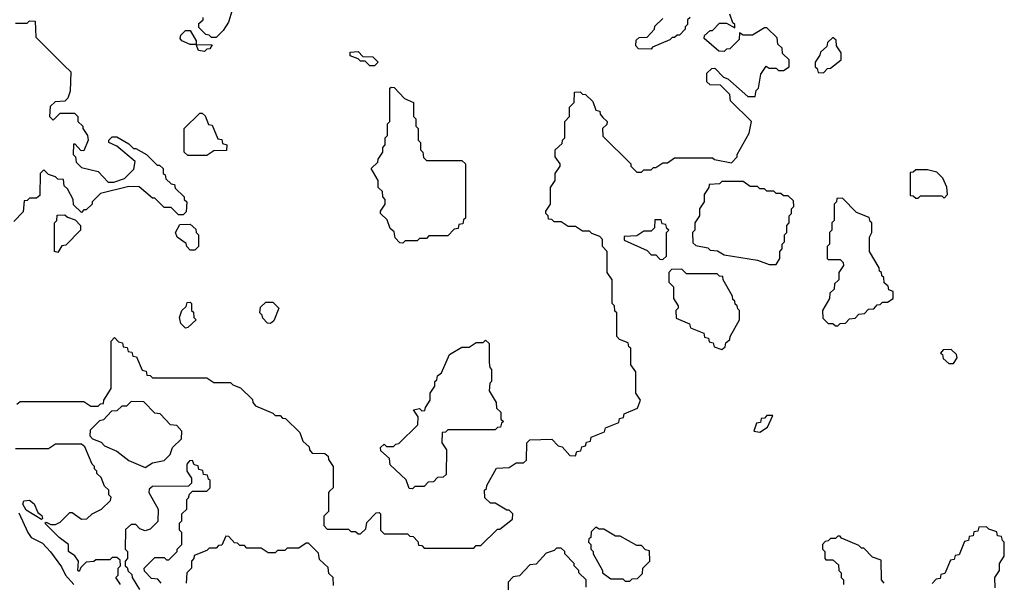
# Model space of a CAD drawing. Extents: x 2889633 to 3052318, y 540750 to 918690.
# Tile 351 of 656: x 2949573 to 2953740, y 758595 to 760975. Entities that reach past the tile are written whole.
import ezdxf

# ---------------------------------------------------------------- set-up
doc = ezdxf.new("R2010")
doc.units = 0

msp = doc.modelspace()

# ---------------------------------------------------------------- linework, layer by layer
at = {"layer": '0CON02XD'}
for points in [[(2950472.5, 761015), (2950457.5, 760965), (2950435, 760930), (2950405, 760900), (2950385, 760900), (2950375, 760910), (2950361.7, 760911.7), (2950331.7, 760941.7), (2950331.7, 760958.3), (2950350, 760975), (2950350, 760985)], [(2949555, 760960), (2949605, 760960), (2949615, 760970), (2949638.3, 760968.3), (2949641.7, 760901.7), (2949761.7, 760781.7), (2949790, 760755), (2949787, 760673), (2949777, 760643), (2949765, 760630), (2949723, 760627), (2949701.7, 760608.3), (2949700, 760565), (2949715, 760550), (2949745, 760580), (2949805, 760580), (2949820, 760565), (2949820, 760545), (2949840, 760525), (2949840, 760515), (2949860, 760485), (2949862.5, 760465), (2949845, 760420), (2949831.7, 760421.7), (2949808.3, 760448.3), (2949801.7, 760448.3), (2949800, 760405), (2949810, 760395), (2949811.7, 760371.7), (2949835, 760350), (2949905, 760332.5), (2949948.3, 760288.3), (2949971.7, 760288.3), (2950017, 760303), (2950057, 760343), (2950062.5, 760375), (2949985, 760440), (2949950, 760455), (2949950, 760465), (2949965, 760480), (2949985, 760480), (2950035, 760450), (2950055, 760430), (2950065, 760430), (2950110, 760405), (2950155, 760360), (2950165, 760360), (2950180, 760345), (2950180, 760325), (2950188.3, 760318.3), (2950191.7, 760301.7), (2950215, 760280), (2950228.3, 760278.3), (2950231.7, 760261.7), (2950270, 760225), (2950270, 760215), (2950280, 760205), (2950278.3, 760161.7), (2950265, 760150), (2950245, 760150), (2950215, 760180), (2950185, 760180), (2950145, 760220), (2950135, 760220), (2950078.3, 760268.3), (2950035, 760270), (2949915, 760240), (2949880, 760205), (2949880, 760195), (2949855, 760170), (2949845, 760170), (2949835, 760160), (2949801.7, 760191.7), (2949800, 760215), (2949775, 760260), (2949761.7, 760271.7), (2949758.3, 760298.3), (2949735, 760300), (2949725, 760310), (2949695, 760320), (2949675, 760340), (2949660, 760325), (2949658.3, 760231.7), (2949645, 760220), (2949615, 760220), (2949605, 760210), (2949591.7, 760208.3), (2949588.3, 760161.7), (2949548.3, 760121.7)], [(2952041.7, 760561.7), (2952060, 760545), (2952058.3, 760531.7), (2952040, 760515), (2952041.7, 760481.7), (2952160, 760365), (2952160, 760355), (2952185, 760330), (2952205, 760330), (2952215, 760340), (2952245, 760340), (2952255, 760350), (2952265, 760350), (2952295, 760370), (2952315, 760370), (2952345, 760390), (2952505, 760390), (2952513, 760383), (2952585, 760370), (2952610, 760395), (2952610, 760405), (2952660, 760495), (2952670, 760545), (2952581.7, 760631.7), (2952578.3, 760658.3), (2952538.3, 760698.3), (2952495, 760700), (2952481.7, 760711.7), (2952481.7, 760748.3), (2952501.7, 760768.3), (2952515, 760770), (2952551.7, 760731.7), (2952570, 760725), (2952655, 760650), (2952685, 760650), (2952690, 760675), (2952700, 760685), (2952710, 760745), (2952731.7, 760778.3), (2952745, 760770), (2952775, 760770), (2952785, 760760), (2952805, 760760), (2952830, 760775), (2952830, 760805), (2952801.7, 760831.7), (2952800, 760855), (2952781.7, 760871.7), (2952778.3, 760898.3), (2952735, 760940), (2952725, 760940), (2952675, 760910), (2952635, 760910), (2952620, 760920), (2952618.3, 760891.7), (2952578.3, 760851.7), (2952565, 760850), (2952555, 760840), (2952531.7, 760841.7), (2952470, 760895), (2952471.7, 760908.3), (2952495, 760930), (2952505, 760930), (2952535, 760960), (2952565, 760960), (2952600, 760940), (2952600, 760955), (2952591.7, 760961.7), (2952578.3, 760998.3)], [(2952410, 760985), (2952400, 760975), (2952400, 760955), (2952390, 760945), (2952390, 760935), (2952365, 760910), (2952355, 760910), (2952345, 760900), (2952335, 760900), (2952325, 760890), (2952251.7, 760858.3), (2952245, 760850), (2952191.7, 760851.7), (2952180, 760865), (2952181.7, 760888.3), (2952195, 760900), (2952228.3, 760901.7), (2952260, 760935), (2952261.7, 760948.3), (2952295, 760980)], [(2950355, 760840), (2950330, 760845), (2950320, 760870), (2950295, 760870), (2950260, 760885), (2950252.5, 760895), (2950255, 760910), (2950275, 760930), (2950295, 760930), (2950320, 760885), (2950320, 760870), (2950388.3, 760868.3), (2950378.3, 760851.7), (2950365, 760850), (2950355, 760840)], [(2952975, 760750), (2952991.7, 760768.3), (2953005, 760770), (2953050, 760805), (2953050, 760835), (2953030, 760865), (2953028.3, 760888.3), (2953015, 760900), (2952991.7, 760878.3), (2952988.3, 760861.7), (2952961.7, 760838.3), (2952960, 760825), (2952940, 760795), (2952940, 760775), (2952948.3, 760768.3), (2952951.7, 760751.7), (2952975, 760750)], [(2951075, 760780), (2951055, 760780), (2951035, 760800), (2951015, 760800), (2951005, 760810), (2950971.7, 760821.7), (2950971.7, 760838.3), (2951005, 760840), (2951025, 760820), (2951068.3, 760818.3), (2951090, 760795), (2951075, 760780)], [(2949561.7, 759348.3), (2949575, 759360), (2949845, 759360), (2949875, 759340), (2949905, 759340), (2949915, 759350), (2949928.3, 759351.7), (2949930, 759365), (2949960, 759415), (2949960, 759615), (2949975, 759630), (2949991.7, 759611.7), (2950008.3, 759608.3), (2950011.7, 759591.7), (2950028.3, 759588.3), (2950031.7, 759571.7), (2950048.3, 759568.3), (2950051.7, 759551.7), (2950068.3, 759548.3), (2950091.7, 759491.7), (2950108.3, 759488.3), (2950111.7, 759471.7), (2950125, 759470), (2950135, 759460), (2950365, 759460), (2950395, 759440), (2950465, 759440), (2950475, 759430), (2950508.3, 759418.3), (2950558.3, 759368.3), (2950560, 759355), (2950571.7, 759341.7), (2950645, 759310), (2950655, 759300), (2950675, 759300), (2950685, 759290), (2950698.3, 759288.3), (2950758.3, 759228.3), (2950771.7, 759191.7), (2950798.3, 759168.3), (2950800, 759155), (2950811.7, 759141.7), (2950865, 759140), (2950878.3, 759128.3), (2950880, 759115), (2950900, 759085), (2950900, 758995), (2950885, 758980), (2950880, 758975), (2950880, 758895), (2950860, 758875), (2950860, 758835), (2950875, 758820), (2950965, 758820), (2950975, 758810), (2950995, 758810), (2951005, 758800), (2951015, 758800), (2951038.3, 758821.7), (2951041.7, 758848.3), (2951081.7, 758888.3), (2951095, 758890), (2951100, 758885), (2951100, 758815), (2951115, 758800), (2951215, 758800), (2951225, 758790), (2951238.3, 758788.3), (2951258.3, 758768.3), (2951261.7, 758751.7), (2951275, 758750), (2951285, 758740), (2951495, 758740), (2951505, 758750), (2951525, 758750), (2951595, 758820), (2951605, 758820), (2951658.3, 758861.7), (2951660, 758885), (2951645, 758900), (2951635, 758900), (2951585, 758930), (2951565, 758930), (2951541.7, 758951.7), (2951540, 758985), (2951548.3, 758991.7), (2951550, 759005), (2951591.7, 759078.3), (2951645, 759080), (2951675, 759100), (2951705, 759100), (2951718.3, 759111.7), (2951720, 759185), (2951731.7, 759198.3), (2951825, 759200), (2951851.7, 759171.7), (2951868.3, 759168.3), (2951901.7, 759131.7), (2951925, 759130), (2951931.7, 759148.3), (2951948.3, 759151.7), (2951951.7, 759168.3), (2951968.3, 759171.7), (2951971.7, 759188.3), (2951988.3, 759191.7), (2951991.7, 759208.3), (2952048.3, 759231.7), (2952051.7, 759248.3), (2952108.3, 759271.7), (2952111.7, 759288.3), (2952128.3, 759291.7), (2952131.7, 759308.3), (2952188.3, 759331.7), (2952200, 759365), (2952180, 759395), (2952180, 759485), (2952160, 759515), (2952160, 759585), (2952151.7, 759591.7), (2952148.3, 759608.3), (2952111.7, 759621.7), (2952100, 759635), (2952100, 759735), (2952091.7, 759741.7), (2952090, 759765), (2952080, 759775), (2952080, 759875), (2952060, 759905), (2952060, 759995), (2952040, 760015), (2952040, 760045), (2952028.3, 760058.3), (2951995, 760070), (2951985, 760080), (2951955, 760080), (2951925, 760100), (2951895, 760100), (2951865, 760120), (2951835, 760120), (2951825, 760130), (2951811.7, 760131.7), (2951810, 760145), (2951800, 760155), (2951800, 760165), (2951820, 760195), (2951820, 760265), (2951840, 760295), (2951840, 760325), (2951860, 760355), (2951860, 760365), (2951840, 760395), (2951840, 760425), (2951868.3, 760451.7), (2951870, 760465), (2951880, 760475), (2951880, 760545), (2951900, 760565), (2951900, 760605), (2951920, 760625), (2951921.7, 760668.3), (2951945, 760670), (2951955, 760660), (2951968.3, 760658.3), (2951998.3, 760628.3), (2952011.7, 760591.7), (2952028.3, 760588.3), (2952030, 760575), (2952041.7, 760561.7)], [(2951195, 760030), (2951181.7, 760031.7), (2951161.7, 760051.7), (2951158.3, 760078.3), (2951141.7, 760091.7), (2951128.3, 760128.3), (2951100, 760155), (2951100, 760165), (2951120, 760195), (2951120, 760215), (2951110, 760225), (2951108.3, 760248.3), (2951090, 760265), (2951090, 760295), (2951060, 760345), (2951088.3, 760371.7), (2951090, 760385), (2951110, 760415), (2951110, 760435), (2951120, 760445), (2951120, 760475), (2951130, 760485), (2951130, 760535), (2951140, 760545), (2951140, 760685), (2951145, 760690), (2951158.3, 760688.3), (2951201.7, 760641.7), (2951240, 760625), (2951240, 760565), (2951250, 760555), (2951250, 760525), (2951260, 760515), (2951260, 760465), (2951270, 760455), (2951270, 760425), (2951280, 760415), (2951281.7, 760391.7), (2951295, 760380), (2951445, 760380), (2951460, 760365), (2951460, 760135), (2951451.7, 760128.3), (2951448.3, 760111.7), (2951431.7, 760108.3), (2951428.3, 760091.7), (2951411.7, 760088.3), (2951385, 760060), (2951305, 760060), (2951295, 760050), (2951265, 760050), (2951255, 760040), (2951205, 760040), (2951195, 760030)], [(2950365, 760400), (2950285, 760400), (2950270, 760415), (2950270, 760515), (2950335, 760580), (2950345, 760580), (2950358.3, 760568.3), (2950371.7, 760531.7), (2950388.3, 760528.3), (2950411.7, 760471.7), (2950428.3, 760468.3), (2950431.7, 760451.7), (2950450, 760445), (2950448.3, 760421.7), (2950395, 760420), (2950365, 760400)], [(2953485, 760220), (2953500, 760235), (2953497, 760267), (2953480, 760305), (2953455, 760330), (2953415, 760340), (2953365, 760340), (2953355, 760330), (2953341.7, 760328.3), (2953341.7, 760231.7), (2953355, 760230), (2953365, 760220), (2953375, 760220), (2953385, 760230), (2953475, 760230), (2953485, 760220)], [(2952775, 759940), (2952790, 759965), (2952790, 759995), (2952800, 760005), (2952800, 760025), (2952810, 760035), (2952810, 760065), (2952820, 760075), (2952820, 760105), (2952830, 760115), (2952830, 760145), (2952840, 760155), (2952840, 760175), (2952850, 760185), (2952848.3, 760208.3), (2952825, 760230), (2952805, 760230), (2952795, 760240), (2952775, 760240), (2952765, 760250), (2952735, 760250), (2952725, 760260), (2952705, 760260), (2952695, 760270), (2952665, 760270), (2952635, 760290), (2952545, 760290), (2952535, 760280), (2952491.7, 760278.3), (2952490, 760265), (2952470, 760235), (2952470, 760205), (2952450, 760175), (2952450, 760145), (2952430, 760115), (2952430, 760085), (2952420, 760075), (2952421.7, 760031.7), (2952435, 760020), (2952485, 760010), (2952495, 760000), (2952527, 759997), (2952555, 759980), (2952695, 759957.5), (2952745, 759940), (2952775, 759940)], [(2953035, 759680), (2953045, 759690), (2953068.3, 759691.7), (2953085, 759710), (2953108.3, 759711.7), (2953125, 759730), (2953148.3, 759731.7), (2953165, 759750), (2953188.3, 759751.7), (2953201.7, 759768.3), (2953215, 759770), (2953225, 759780), (2953245, 759780), (2953270, 759795), (2953270, 759825), (2953251.7, 759831.7), (2953248.3, 759848.3), (2953231.7, 759861.7), (2953230, 759885), (2953221.7, 759891.7), (2953220, 759905), (2953211.7, 759911.7), (2953210, 759925), (2953170, 759995), (2953170, 760055), (2953180, 760075), (2953180, 760115), (2953171.7, 760121.7), (2953168.3, 760138.3), (2953115, 760160), (2953055, 760220), (2953031.7, 760218.3), (2953030, 760205), (2953020, 760195), (2953020, 760125), (2953010, 760115), (2953010, 760085), (2953000, 760075), (2953000, 760025), (2952990, 760015), (2952990, 759965), (2952995, 759960), (2953045, 759960), (2953058.3, 759948.3), (2953060, 759935), (2953040, 759905), (2953040, 759875), (2953021.7, 759858.3), (2953020, 759835), (2953001.7, 759818.3), (2953000, 759795), (2952970, 759745), (2952971.7, 759711.7), (2952995, 759690), (2953015, 759690), (2953025, 759680), (2953035, 759680)], [(2949735, 759990), (2949720, 759995), (2949720, 760115), (2949730, 760125), (2949731.7, 760148.3), (2949765, 760150), (2949775, 760140), (2949808.3, 760128.3), (2949830, 760105), (2949830, 760085), (2949768.3, 760021.7), (2949751.7, 760018.3), (2949735, 759990)], [(2952295, 759960), (2952310, 759975), (2952310, 760075), (2952320, 760085), (2952311.7, 760091.7), (2952308.3, 760108.3), (2952291.7, 760111.7), (2952288.3, 760128.3), (2952261.7, 760128.3), (2952260, 760095), (2952245, 760080), (2952215, 760080), (2952185, 760060), (2952131.7, 760058.3), (2952131.7, 760041.7), (2952228.3, 759998.3), (2952245, 759980), (2952265, 759980), (2952281.7, 759961.7), (2952295, 759960)], [(2950315, 760000), (2950295, 760000), (2950280, 760015), (2950278.3, 760028.3), (2950240, 760055), (2950232.5, 760075), (2950251.7, 760108.3), (2950295, 760110), (2950318.3, 760088.3), (2950320, 760075), (2950330, 760065), (2950330, 760015), (2950315, 760000)], [(2952545, 759580), (2952558.3, 759591.7), (2952561.7, 759608.3), (2952578.3, 759621.7), (2952580, 759635), (2952620, 759705), (2952620, 759745), (2952611.7, 759751.7), (2952610, 759765), (2952601.7, 759771.7), (2952600, 759785), (2952591.7, 759791.7), (2952590, 759805), (2952550, 759875), (2952548.3, 759888.3), (2952535, 759890), (2952525, 759900), (2952395, 759900), (2952375, 759920), (2952331.7, 759918.3), (2952320, 759905), (2952320, 759865), (2952340, 759845), (2952340, 759795), (2952360, 759765), (2952360, 759755), (2952350, 759745), (2952351.7, 759711.7), (2952408.3, 759688.3), (2952411.7, 759671.7), (2952468.3, 759648.3), (2952471.7, 759631.7), (2952488.3, 759628.3), (2952491.7, 759611.7), (2952508.3, 759608.3), (2952511.7, 759591.7), (2952545, 759580)], [(2950275, 759670), (2950255, 759690), (2950250, 759715), (2950260, 759745), (2950278.3, 759761.7), (2950281.7, 759778.3), (2950295, 759780), (2950300, 759775), (2950300, 759745), (2950308.3, 759738.3), (2950310, 759715), (2950320, 759705), (2950285, 759672.5), (2950275, 759670)], [(2950635, 759690), (2950621.7, 759691.7), (2950601.7, 759711.7), (2950600, 759725), (2950590, 759735), (2950591.7, 759758.3), (2950615, 759780), (2950645, 759780), (2950670, 759755), (2950648.3, 759701.7), (2950635, 759690)], [(2951235, 758990), (2951221.7, 758991.7), (2951208.3, 759028.3), (2951141.7, 759091.7), (2951138.3, 759118.3), (2951101.7, 759151.7), (2951100, 759165), (2951115, 759180), (2951125, 759170), (2951155, 759170), (2951165, 759180), (2951178.3, 759181.7), (2951258.3, 759261.7), (2951260, 759295), (2951240, 759325), (2951265, 759330), (2951275, 759320), (2951288.3, 759321.7), (2951290, 759335), (2951310, 759365), (2951310, 759395), (2951330, 759425), (2951330, 759445), (2951338.3, 759451.7), (2951341.7, 759468.3), (2951358.3, 759481.7), (2951391.7, 759558.3), (2951445, 759590), (2951475, 759590), (2951505, 759610), (2951535, 759610), (2951545, 759620), (2951560, 759605), (2951560, 759525), (2951563, 759503), (2951570, 759495), (2951570, 759445), (2951563, 759437), (2951560, 759405), (2951590, 759355), (2951591.7, 759331.7), (2951610, 759315), (2951610, 759285), (2951620, 759275), (2951611.7, 759268.3), (2951608.3, 759251.7), (2951595, 759250), (2951585, 759240), (2951385, 759240), (2951375, 759230), (2951361.7, 759228.3), (2951360, 759185), (2951380, 759155), (2951378.3, 759051.7), (2951365, 759040), (2951341.7, 759038.3), (2951325, 759020), (2951301.7, 759018.3), (2951285, 759000), (2951245, 759000), (2951235, 758990)], [(2953525, 759520), (2953540, 759545), (2953538.3, 759558.3), (2953515, 759580), (2953481.7, 759578.3), (2953470, 759565), (2953478.3, 759558.3), (2953481.7, 759541.7), (2953505, 759520), (2953525, 759520)], [(2950105, 759080), (2950135, 759100), (2950185, 759110), (2950210, 759135), (2950220, 759165), (2950258.3, 759201.7), (2950260, 759235), (2950238.3, 759258.3), (2950211.7, 759261.7), (2950168.3, 759308.3), (2950145, 759310), (2950098.3, 759358.3), (2950045, 759360), (2950025, 759340), (2950005, 759340), (2949985, 759320), (2949961.7, 759318.3), (2949928.3, 759281.7), (2949911.7, 759278.3), (2949871.7, 759238.3), (2949870, 759215), (2949881.7, 759201.7), (2949918.3, 759188.3), (2949931.7, 759171.7), (2949985, 759150), (2950035, 759110), (2950105, 759080)], [(2952705, 759230), (2952738.3, 759251.7), (2952760, 759300), (2952735, 759300), (2952725, 759290), (2952711.7, 759288.3), (2952708.3, 759271.7), (2952691.7, 759268.3), (2952680, 759235), (2952705, 759230)], [(2950000, 758585), (2949980, 758615), (2949990, 758625), (2949990, 758655), (2950000, 758665), (2949998.3, 758688.3), (2949985, 758700), (2949965, 758700), (2949955, 758690), (2949895, 758690), (2949887, 758683), (2949855, 758680), (2949831.7, 758658.3), (2949825, 758640), (2949820, 758645), (2949822.5, 758685), (2949806.4, 758706.4), (2949780, 758725), (2949780, 758755), (2949740, 758785), (2949680, 758845), (2949685, 758850), (2949705, 758840), (2949725, 758840), (2949745, 758850), (2949785, 758890), (2949795, 758890), (2949835, 758862.5), (2949857, 758863), (2949880, 758885), (2949920, 758905), (2949958.3, 758941.7), (2949960, 758955), (2949950, 758965), (2949950, 758985), (2949931.7, 759001.7), (2949918.3, 759038.3), (2949900, 759055), (2949900, 759065), (2949890, 759075), (2949890, 759085), (2949880, 759095), (2949848.3, 759168.3), (2949835, 759180), (2949725, 759180), (2949695, 759160), (2949555, 759160)], [(2950171.7, 758591.7), (2950158.3, 758608.3), (2950131.7, 758611.7), (2950101.7, 758641.7), (2950100, 758655), (2950145, 758700), (2950185, 758700), (2950195, 758690), (2950205, 758690), (2950240, 758725), (2950240, 758735), (2950260, 758755), (2950260, 758805), (2950250, 758815), (2950250, 758845), (2950260, 758855), (2950260, 758885), (2950280, 758905), (2950280, 758945), (2950288.3, 758951.7), (2950291.7, 758968.3), (2950305, 758980), (2950365, 758980), (2950380, 758995), (2950380, 759025), (2950371.7, 759031.7), (2950368.3, 759048.3), (2950351.7, 759051.7), (2950348.3, 759068.3), (2950331.7, 759071.7), (2950328.3, 759088.3), (2950311.7, 759091.7), (2950305, 759110), (2950291.7, 759108.3), (2950280, 759095), (2950280, 759065), (2950300, 759035), (2950300, 759015), (2950288.3, 759001.7), (2950135, 759000), (2950121.7, 758988.3), (2950120, 758975), (2950160, 758905), (2950158.3, 758851.7), (2950125, 758820), (2950105, 758812.5), (2950081.7, 758821.7), (2950065, 758840), (2950045, 758840), (2950021.7, 758818.3), (2950020, 758735), (2950030, 758725), (2950030, 758695), (2950020, 758685), (2950020, 758665), (2950028.3, 758658.3), (2950031.7, 758641.7), (2950048.3, 758628.3), (2950050, 758615), (2950080, 758565)], [(2949665, 758860), (2949600.5, 758900.5), (2949586.7, 758925), (2949590.7, 758939.3), (2949615, 758942.5), (2949635, 758927.5), (2949650, 758890), (2949667, 758877), (2949670, 758865), (2949665, 758860)], [(2949569.2, 758889.2), (2949607.5, 758805), (2949622.5, 758785), (2949670.5, 758760.5), (2949704.1, 758724.1), (2949750.7, 758660.7), (2949766.7, 758625), (2949802.5, 758585)], [(2952155, 758600), (2952165, 758610), (2952188.3, 758611.7), (2952208.3, 758631.7), (2952210, 758655), (2952240, 758685), (2952238.3, 758728.3), (2952221.7, 758731.7), (2952205, 758750), (2952185, 758750), (2952115, 758790), (2952095, 758790), (2952045, 758820), (2952025, 758820), (2952011.7, 758828.3), (2951991.7, 758808.3), (2951990, 758785), (2951981.7, 758778.3), (2951980, 758765), (2951990, 758755), (2951990, 758735), (2952000, 758725), (2952000, 758715), (2952040, 758645), (2952040, 758635), (2952075, 758610), (2952125, 758610), (2952135, 758600), (2952155, 758600)], [(2953701.7, 758571.7), (2953700, 758615), (2953720, 758645), (2953720, 758675), (2953740, 758705), (2953740, 758765), (2953731.7, 758771.7), (2953728.3, 758788.3), (2953711.7, 758791.7), (2953708.3, 758808.3), (2953675, 758820), (2953665, 758830), (2953631.7, 758828.3), (2953628.3, 758811.7), (2953611.7, 758808.3), (2953608.3, 758791.7), (2953591.7, 758788.3), (2953588.3, 758771.7), (2953571.7, 758768.3), (2953548.3, 758711.7), (2953531.7, 758708.3), (2953528.3, 758691.7), (2953511.7, 758688.3), (2953488.3, 758631.7), (2953471.7, 758628.3), (2953468.3, 758611.7), (2953451.7, 758608.3), (2953435, 758590)], [(2950901.7, 758581.7), (2950900, 758615), (2950881.7, 758631.7), (2950878.3, 758658.3), (2950841.7, 758691.7), (2950838.3, 758718.3), (2950795, 758760), (2950785, 758760), (2950755, 758740), (2950705, 758740), (2950695, 758730), (2950665, 758730), (2950655, 758720), (2950625, 758720), (2950595, 758740), (2950535, 758740), (2950525, 758750), (2950505, 758750), (2950495, 758760), (2950481.7, 758761.7), (2950458.3, 758788.3), (2950445, 758790), (2950428.3, 758751.7), (2950415, 758750), (2950405, 758740), (2950375, 758740), (2950365, 758730), (2950311.7, 758708.3), (2950310, 758695), (2950300, 758685), (2950300, 758655), (2950280, 758635), (2950278.3, 758591.7)], [(2953231.7, 758591.7), (2953220, 758605), (2953218.3, 758688.3), (2953181.7, 758701.7), (2953145, 758740), (2953135, 758740), (2953125, 758750), (2953051.7, 758781.7), (2953045, 758790), (2953035, 758790), (2953025, 758780), (2953005, 758780), (2952995, 758770), (2952981.7, 758768.3), (2952970, 758755), (2952970, 758735), (2952980, 758725), (2952980, 758695), (2952985, 758690), (2953015, 758690), (2953038.3, 758668.3), (2953040, 758645), (2953050, 758635), (2953050, 758615), (2953060, 758605), (2953060, 758585)], [(2951970, 758575), (2951970, 758605), (2951940, 758635), (2951940, 758645), (2951920, 758665), (2951920, 758675), (2951880, 758715), (2951880, 758725), (2951865, 758740), (2951845, 758740), (2951835, 758730), (2951801.7, 758718.3), (2951758.3, 758671.7), (2951731.7, 758668.3), (2951688.3, 758621.7), (2951661.7, 758618.3), (2951640, 758595), (2951640, 758515)]]:
    msp.add_lwpolyline(points, dxfattribs=at)

doc.saveas('drawing.dxf')
